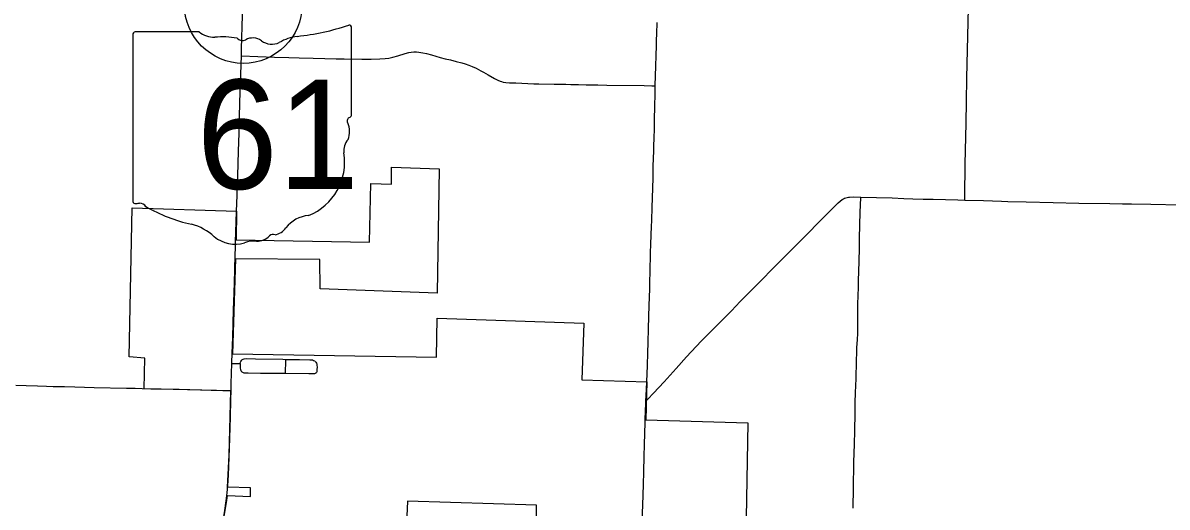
# Model space of a CAD drawing. Extents: x 1813937 to 1948437, y 826606 to 1022856.
# Drawn here: x 1875617 to 1890191, y 933761 to 939932 of the extents above; entities that cross this region are included whole.
import ezdxf

# ---------------------------------------------------------------- set-up
doc = ezdxf.new("R2010")
doc.units = 0
for name, color, linetype in [('Default', 7, 'Continuous'), ('GM_X_City_Street', 7, 'Continuous'), ('GM_X_Corporation', 7, 'Continuous'), ('GM_X_County_Road', 7, 'Continuous'), ('GM_X_State_Route', 7, 'Continuous'), ('GM_X_State_Shield', 7, 'Continuous'), ('GM_X_Township_Road', 7, 'Continuous')]:
    doc.layers.add(name, color=color, linetype=linetype)

msp = doc.modelspace()

# ---------------------------------------------------------------- linework, layer by layer
at = {"layer": 'Default'}
msp.add_circle((1878424, 940166), 750, dxfattribs=at)
at = {"layer": 'GM_X_City_Street'}
for points in [[(1878278, 935593), (1878299, 935593), (1878318, 935593), (1878338, 935593), (1878386, 935593)], [(1878386, 935593), (1878386, 935565), (1878385, 935532), (1878388, 935516), (1878393, 935500), (1878398, 935492), (1878406, 935484), (1878416, 935479), (1878430, 935474), (1878447, 935472), (1878487, 935470), (1878644, 935469), (1878697, 935469), (1878789, 935468), (1878962, 935468)], [(1878386, 935593), (1878389, 935606), (1878393, 935618), (1878400, 935628), (1878406, 935636), (1878414, 935642), (1878424, 935647), (1878435, 935650), (1878466, 935653), (1878581, 935651), (1878926, 935645), (1878968, 935644)], [(1878962, 935468), (1878963, 935508), (1878966, 935590), (1878966, 935607), (1878968, 935644)], [(1878968, 935644), (1879140, 935640), (1879271, 935639), (1879286, 935638), (1879304, 935637), (1879320, 935631), (1879334, 935623), (1879341, 935617), (1879349, 935608), (1879355, 935597), (1879361, 935582), (1879363, 935566), (1879364, 935550), (1879363, 935511), (1879361, 935495), (1879359, 935484), (1879356, 935477), (1879352, 935472)], [(1878962, 935468), (1878968, 935468), (1879261, 935462), (1879304, 935462), (1879317, 935462), (1879328, 935463), (1879335, 935464), (1879343, 935467), (1879348, 935470), (1879352, 935472)], [(1883476, 932430), (1883478, 932477), (1883480, 932569), (1883482, 932632), (1883484, 932695), (1883486, 932763), (1883490, 932896), (1883491, 932938), (1883493, 933015), (1883497, 933197), (1883502, 933377), (1883506, 933508), (1883511, 933688), (1883513, 933786), (1883522, 934048), (1883525, 934212), (1883531, 934408), (1883534, 934555), (1883539, 934703), (1883542, 934833), (1883544, 934878)]]:
    msp.add_lwpolyline(points, dxfattribs=at)
at = {"layer": 'GM_X_Corporation'}
for points in [[(1878174, 933596), (1878210, 933819), (1878222, 933909), (1878516, 933894), (1878518, 934005), (1878223, 934015), (1878245, 934423), (1878267, 935242), (1877161, 935270), (1877170, 935660), (1876972, 935675), (1877010, 937573), (1878338, 937534), (1878335, 937169), (1880030, 937138), (1880047, 937884), (1880310, 937875), (1880314, 938095), (1880920, 938074), (1880892, 936489), (1879403, 936543), (1879398, 936918), (1878327, 936927), (1878287, 935716), (1880884, 935671), (1880893, 936168), (1882763, 936103), (1882738, 935384), (1883564, 935357), (1883552, 934875), (1884849, 934833), (1884807, 932414)], [(1882138, 932026), (1882159, 933787), (1880517, 933838), (1880443, 932217)]]:
    msp.add_lwpolyline(points, dxfattribs=at)
at = {"layer": 'GM_X_County_Road'}
for points in [[(1887613, 937674), (1887614, 937721), (1887621, 938130), (1887630, 938654), (1887634, 938932), (1887641, 939226), (1887666, 940305)], [(1883672, 939130), (1883672, 939137), (1883676, 939252), (1883679, 939383), (1883682, 939514), (1883686, 939645), (1883688, 939710), (1883690, 939792), (1883694, 939939)], [(1883563, 935359), (1883571, 935564), (1883576, 935728), (1883580, 935859), (1883586, 936039), (1883595, 936335), (1883598, 936433), (1883602, 936548), (1883604, 936646), (1883606, 936747), (1883607, 936845), (1883609, 936911), (1883610, 936964), (1883612, 937008), (1883615, 937102), (1883621, 937236), (1883624, 937334), (1883627, 937416), (1883632, 937580), (1883639, 937826), (1883643, 937957), (1883646, 938088), (1883650, 938219), (1883652, 938285), (1883654, 938350), (1883658, 938481), (1883660, 938563), (1883662, 938711), (1883666, 938858), (1883671, 939038), (1883672, 939130)], [(1883553, 935110), (1883578, 935136), (1883651, 935213), (1883783, 935359), (1883938, 935529), (1884070, 935674), (1884192, 935807), (1884260, 935878), (1884341, 935960), (1884445, 936064), (1884537, 936158), (1884641, 936263), (1884755, 936380), (1884916, 936543), (1885019, 936649), (1885169, 936801), (1885296, 936929), (1885424, 937056), (1885596, 937232), (1885770, 937406), (1886003, 937637), (1886027, 937659), (1886053, 937680), (1886068, 937689), (1886083, 937697), (1886098, 937703), (1886114, 937708), (1886131, 937711), (1886147, 937713), (1886197, 937714), (1886288, 937712)], [(1886288, 937712), (1886689, 937701), (1886837, 937696), (1886951, 937691), (1887082, 937687), (1887213, 937684), (1887525, 937677), (1887613, 937674)], [(1887613, 937674), (1887853, 937667), (1888082, 937658), (1888164, 937655), (1888394, 937653), (1888738, 937644), (1889066, 937636), (1889460, 937630), (1889624, 937625), (1889738, 937624), (1889984, 937621), (1890362, 937614)], [(1883553, 935110), (1883559, 935261), (1883563, 935359)], [(1883544, 934878), (1883548, 934984), (1883552, 935081), (1883553, 935110)]]:
    msp.add_lwpolyline(points, dxfattribs=at)
at = {"layer": 'GM_X_State_Route'}
for points in [[(1878339, 937529), (1878346, 937736), (1878353, 937983), (1878363, 938296), (1878370, 938527), (1878381, 938922), (1878400, 939510), (1878400, 939601), (1878426, 940454)], [(1878327, 937139), (1878339, 937529)], [(1878320, 936902), (1878327, 937139)], [(1878283, 935718), (1878290, 935928), (1878301, 936273), (1878308, 936487), (1878316, 936777), (1878318, 936860), (1878320, 936902)], [(1878269, 935246), (1878271, 935337), (1878278, 935593), (1878278, 935604), (1878283, 935718)], [(1878219, 933943), (1878228, 934036), (1878235, 934167), (1878249, 934511), (1878261, 934905), (1878266, 935134), (1878269, 935246)], [(1878207, 933839), (1878219, 933943)], [(1878162, 933541), (1878174, 933614), (1878186, 933686), (1878207, 933839)]]:
    msp.add_lwpolyline(points, dxfattribs=at)
at = {"layer": 'GM_X_State_Shield'}
for p, q in [((1877018, 939780), (1877018, 937667)), ((1877861, 939817), (1877045, 939817)), ((1879802, 938764), (1879802, 939869)), ((1879802, 938764), (1879802, 938764))]:
    msp.add_line(p, q, dxfattribs=at)
for centre, radius, start, end in [((1877050, 939785), 32.3, 98.1301, 188.1301), ((1878055, 940062), 313, 231.6195, 271.1119), ((1878810, 942698), 2953, 275.8445, 288.9065), ((1879771, 939874), 31, 351.8621, 97.738), ((1878159, 938630), 1123, 80.4867, 94.9883), ((1878414, 939796), 90.3, 219.7921, 297.1024), ((1878546, 939552), 188, 54.4667, 119.1411), ((1878788, 939887), 226, 233.8562, 294.8282), ((1879187, 939171), 594, 97.3462, 120.7689), ((1879769, 938759), 33.2, 289.6038, 7.7341), ((1879795, 938682), 48, 107.944, 210.337), ((1879490, 938543), 288, 340.033, 23.6496), ((1879913, 938301), 210, 136.8065, 186.9296), ((1878976, 938160), 739, 292.3089, 8.9858), ((1877050, 937662), 32.5, 171.9584, 258.3066), ((1877055, 937879), 248, 267.339, 280.6039), ((1877106, 937545), 89.5, 29.7484, 93.2717), ((1878236, 939444), 2132, 240.4129, 257.1985), ((1879287, 937074), 404, 94.4031, 142.5768), ((1877601, 936718), 667, 47.1842, 75.836), ((1878775, 937462), 239, 282.8732, 323.2771), ((1878322, 937535), 423, 230.7004, 286.2918), ((1878567, 936804), 348, 85.6951, 111.2099), ((1878598, 937376), 226, 268.777, 315.5493), ((1878802, 937172), 63.5, 65.7517, 132.6484)]:
    msp.add_arc(centre, radius, start, end, dxfattribs=at)
at = {"layer": 'GM_X_Township_Road'}
for points in [[(1878400, 939510), (1878610, 939503), (1878823, 939496), (1879003, 939491), (1879134, 939486), (1879314, 939481), (1879461, 939479), (1879608, 939475), (1879707, 939472), (1879936, 939468), (1880051, 939468), (1880165, 939472), (1880231, 939477), (1880280, 939483), (1880328, 939494), (1880392, 939513), (1880485, 939542), (1880532, 939554), (1880564, 939559), (1880596, 939562), (1880629, 939562), (1880661, 939560), (1880709, 939552), (1880757, 939542), (1880820, 939525), (1880930, 939492), (1880996, 939474), (1881062, 939459), (1881137, 939441), (1881207, 939423), (1881251, 939409), (1881296, 939392), (1881338, 939375), (1881389, 939353), (1881419, 939339), (1881451, 939322), (1881485, 939304), (1881545, 939268), (1881624, 939222), (1881668, 939200), (1881695, 939190), (1881715, 939184), (1881736, 939178), (1881767, 939174), (1881813, 939170), (1881895, 939166), (1882124, 939156), (1882189, 939154), (1882385, 939153), (1882467, 939152), (1882531, 939150), (1882596, 939148), (1882692, 939145), (1882792, 939143), (1882940, 939141), (1883054, 939140), (1883529, 939132), (1883627, 939130), (1883672, 939130)], [(1886191, 933746), (1886196, 934008), (1886202, 934319), (1886206, 934461), (1886209, 934550), (1886214, 934747), (1886217, 934944), (1886218, 935026), (1886219, 935091), (1886223, 935222), (1886226, 935307), (1886230, 935402), (1886232, 935454), (1886233, 935567), (1886241, 935796), (1886246, 935894), (1886250, 935976), (1886252, 936091), (1886252, 936140), (1886252, 936255), (1886254, 936337), (1886257, 936468), (1886259, 936550), (1886262, 936649), (1886265, 936764), (1886268, 936895), (1886272, 937059), (1886275, 937190), (1886278, 937354), (1886282, 937518), (1886288, 937704), (1886288, 937712)], [(1875526, 935313), (1875657, 935309), (1875804, 935305), (1875919, 935301), (1876001, 935299), (1876148, 935297), (1876279, 935294), (1876525, 935286), (1876935, 935278), (1877049, 935275), (1877137, 935274)], [(1877137, 935274), (1877248, 935270), (1877379, 935268), (1877608, 935263), (1878017, 935251), (1878165, 935247), (1878269, 935246)]]:
    msp.add_lwpolyline(points, dxfattribs=at)

# ---------------------------------------------------------------- texts
at = {"layer": 'GM_X_State_Shield'}
msp.add_text('61', height=1392.2, dxfattribs=at).set_placement((1877828, 937816))

doc.saveas('drawing.dxf')
